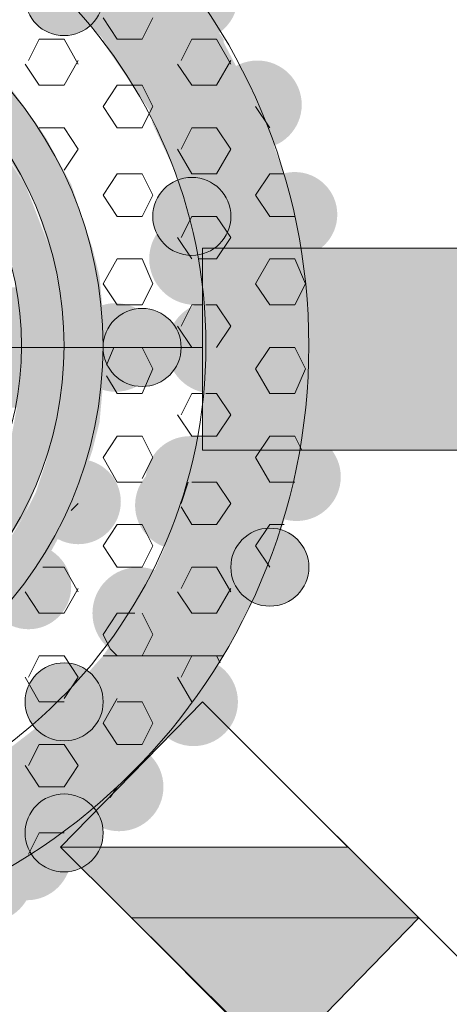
# Model space of a CAD drawing. Extents: x 3940905 to 4145695, y 925352 to 1109797.
# Tile 351 of 656: x 3984988 to 3985050, y 1099836 to 1099977. Entities that reach past the tile are written whole.
import ezdxf

# ---------------------------------------------------------------- set-up
doc = ezdxf.new("R2010")
doc.units = 0
doc.header["$LTSCALE"] = 750
doc.header["$MEASUREMENT"] = 0
doc.layers.add('CKD Equipments', color=252, linetype='CONTINUOUS', lineweight=0)

msp = doc.modelspace()

# ---------------------------------------------------------------- hatches: boundary and pattern name
at = {"layer": 'CKD Equipments', "true_color": 0x808080}
h = msp.add_hatch(color=8, dxfattribs=at)
edge = h.paths.add_edge_path(flags=16)
edge.add_arc((3985012.94, 1099980.7), 6.36, 0, 360)
h = msp.add_hatch(color=8, dxfattribs=at)
edge = h.paths.add_edge_path(flags=16)
edge.add_arc((3984994.37, 1099980.7), 5.6, 0, 360)
h = msp.add_hatch(color=8, dxfattribs=at)
h.paths.add_polyline_path([(3985017.27, 1099974.59), (3984991.82, 1099983.24), (3985011.16, 1099983.24)])
h.paths.add_polyline_path([(3984999.97, 1099974.59), (3985017.27, 1099974.59), (3984991.82, 1099983.24)])
h = msp.add_hatch(color=8, dxfattribs=at)
h.paths.add_polyline_path([(3985017.27, 1099974.09), (3984999.97, 1099974.59), (3985017.27, 1099974.59)])
h.paths.add_polyline_path([(3984999.97, 1099974.09), (3985017.27, 1099974.09), (3984999.97, 1099974.59)])
h = msp.add_hatch(color=8, dxfattribs=at)
h.paths.add_polyline_path([(3985022.35, 1099964.42), (3984999.97, 1099974.09), (3985017.27, 1099974.09)])
h.paths.add_polyline_path([(3985006.58, 1099964.42), (3985022.35, 1099964.42), (3984999.97, 1099974.09)])
h = msp.add_hatch(color=8, dxfattribs=at)
edge = h.paths.add_edge_path(flags=16)
edge.add_arc((3985022.1, 1099965.18), 6.35, 0, 360)
h = msp.add_hatch(color=8, dxfattribs=at)
h.paths.add_polyline_path([(3984990.81, 1099961.87), (3984977.07, 1099969), (3984985.72, 1099969)])
h.paths.add_polyline_path([(3984983.68, 1099961.87), (3984990.81, 1099961.87), (3984977.07, 1099969)])
h.paths.add_polyline_path([(3984977.07, 1099969), (3984985.72, 1099969), (3984985.21, 1099969)], flags=16)
h = msp.add_hatch(color=8, dxfattribs=at)
h.paths.add_polyline_path([(3985023.37, 1099962.38), (3985006.58, 1099964.42), (3985022.35, 1099964.42)])
h.paths.add_polyline_path([(3985007.09, 1099962.38), (3985023.37, 1099962.38), (3985006.58, 1099964.42)])
h = msp.add_hatch(color=8, dxfattribs=at)
h.paths.add_polyline_path([(3984991.82, 1099960.35), (3984983.68, 1099961.87), (3984990.81, 1099961.87)])
h.paths.add_polyline_path([(3984984.7, 1099960.35), (3984991.82, 1099960.35), (3984983.68, 1099961.87)])
h = msp.add_hatch(color=8, dxfattribs=at)
h.paths.add_polyline_path([(3985026.42, 1099953.73), (3985007.09, 1099962.38), (3985023.37, 1099962.38)])
h.paths.add_polyline_path([(3985011.16, 1099953.73), (3985026.42, 1099953.73), (3985007.09, 1099962.38)])
h = msp.add_hatch(color=8, dxfattribs=at)
h.paths.add_polyline_path([(3984995.39, 1099953.73), (3984984.7, 1099960.35), (3984991.82, 1099960.35)])
h.paths.add_polyline_path([(3984988.77, 1099953.73), (3984995.39, 1099953.73), (3984984.7, 1099960.35)])
h = msp.add_hatch(color=8, dxfattribs=at)
h.paths.add_polyline_path([(3984988.77, 1099953.73), (3984979.1, 1099958.31), (3984985.72, 1099958.31)])
h.paths.add_polyline_path([(3984982.16, 1099953.73), (3984988.77, 1099953.73), (3984979.1, 1099958.31)])
h = msp.add_hatch(color=8, dxfattribs=at)
edge = h.paths.add_edge_path(flags=16)
edge.add_arc((3985012.69, 1099949.15), 5.6, 0, 360)
h = msp.add_hatch(color=8, dxfattribs=at)
edge = h.paths.add_edge_path(flags=16)
edge.add_arc((3985027.44, 1099949.41), 6.11, 0, 360)
h = msp.add_hatch(color=8, dxfattribs=at)
h.paths.add_polyline_path([(3984989.79, 1099951.19), (3984982.16, 1099953.73), (3984988.77, 1099953.73)])
h.paths.add_polyline_path([(3984983.68, 1099951.19), (3984989.79, 1099951.19), (3984982.16, 1099953.73)])
h = msp.add_hatch(color=8, dxfattribs=at)
h.paths.add_polyline_path([(3984996.4, 1099950.68), (3984988.77, 1099953.73), (3984995.39, 1099953.73)])
h.paths.add_polyline_path([(3984990.3, 1099950.68), (3984996.4, 1099950.68), (3984988.77, 1099953.73)])
h = msp.add_hatch(color=8, dxfattribs=at)
h.paths.add_polyline_path([(3985027.44, 1099949.66), (3985011.16, 1099953.73), (3985026.42, 1099953.73)])
h.paths.add_polyline_path([(3985012.18, 1099949.66), (3985027.44, 1099949.66), (3985011.16, 1099953.73)])
h = msp.add_hatch(color=8, dxfattribs=at)
h.paths.add_polyline_path([(3984992.33, 1099944.57), (3984983.68, 1099951.19), (3984989.79, 1099951.19)])
h.paths.add_polyline_path([(3984986.23, 1099944.57), (3984992.33, 1099944.57), (3984983.68, 1099951.19)])
h = msp.add_hatch(color=8, dxfattribs=at)
h.paths.add_polyline_path([(3984998.44, 1099944.57), (3984990.3, 1099950.68), (3984996.4, 1099950.68)])
h.paths.add_polyline_path([(3984992.33, 1099944.57), (3984998.44, 1099944.57), (3984990.3, 1099950.68)])
h = msp.add_hatch(color=8, dxfattribs=at)
edge = h.paths.add_edge_path(flags=16)
edge.add_arc((3985013.19, 1099943.05), 6.61, 0, 360)
h = msp.add_hatch(color=8, dxfattribs=at)
h.paths.add_polyline_path([(3985028.46, 1099942.03), (3985012.18, 1099949.66), (3985027.44, 1099949.66)])
h.paths.add_polyline_path([(3985014.21, 1099942.03), (3985028.46, 1099942.03), (3985012.18, 1099949.66)])
h = msp.add_hatch(color=8, dxfattribs=at)
h.paths.add_polyline_path([(3984992.84, 1099943.05), (3984986.23, 1099944.57), (3984992.33, 1099944.57)])
h.paths.add_polyline_path([(3984986.74, 1099943.05), (3984992.84, 1099943.05), (3984986.23, 1099944.57)])
h = msp.add_hatch(color=8, dxfattribs=at)
h.paths.add_polyline_path([(3984999.46, 1099940.5), (3984992.33, 1099944.57), (3984998.44, 1099944.57)])
h.paths.add_polyline_path([(3984993.35, 1099940.5), (3984999.46, 1099940.5), (3984992.33, 1099944.57)])
at = {"layer": 'CKD Equipments', "true_color": 0xff0000}
h = msp.add_hatch(color=1, dxfattribs=at)
h.paths.add_polyline_path([(3985014.21, 1099915.57), (3985066.11, 1099944.57), (3985014.21, 1099944.57)])
h.paths.add_polyline_path([(3985066.11, 1099915.57), (3985014.21, 1099915.57), (3985066.11, 1099944.57)])
at = {"layer": 'CKD Equipments', "true_color": 0x808080}
h = msp.add_hatch(color=8, dxfattribs=at)
h.paths.add_polyline_path([(3984994.37, 1099934.91), (3984986.74, 1099943.05), (3984992.84, 1099943.05)])
h.paths.add_polyline_path([(3984988.26, 1099934.91), (3984994.37, 1099934.91), (3984986.74, 1099943.05)])
h = msp.add_hatch(color=8, dxfattribs=at)
h.paths.add_polyline_path([(3985029.48, 1099936.94), (3985014.21, 1099942.03), (3985028.46, 1099942.03)])
h.paths.add_polyline_path([(3985014.72, 1099936.94), (3985029.48, 1099936.94), (3985014.21, 1099942.03)])
h = msp.add_hatch(color=8, dxfattribs=at)
h.paths.add_polyline_path([(3984999.97, 1099934.91), (3984993.35, 1099940.5), (3984999.46, 1099940.5)])
h.paths.add_polyline_path([(3984994.37, 1099934.91), (3984999.97, 1099934.91), (3984993.35, 1099940.5)])
h = msp.add_hatch(color=8, dxfattribs=at)
h.paths.add_polyline_path([(3984988.77, 1099934.4), (3984898.2, 1099938.98), (3984987.75, 1099938.98)])
h.paths.add_polyline_path([(3984897.69, 1099934.4), (3984988.77, 1099934.4), (3984898.2, 1099938.98)])
h = msp.add_hatch(color=8, dxfattribs=at)
edge = h.paths.add_edge_path(flags=16)
edge.add_arc((3985001.75, 1099930.33), 6.36, 0, 360)
h = msp.add_hatch(color=8, dxfattribs=at)
edge = h.paths.add_edge_path(flags=16)
edge.add_arc((3985015.74, 1099930.33), 6.61, 0, 360)
h = msp.add_hatch(color=8, dxfattribs=at)
h.paths.add_polyline_path([(3985029.48, 1099930.33), (3985014.72, 1099936.94), (3985029.48, 1099936.94)])
h.paths.add_polyline_path([(3985015.23, 1099930.33), (3985029.48, 1099930.33), (3985014.72, 1099936.94)])
h = msp.add_hatch(color=8, dxfattribs=at)
h.paths.add_polyline_path([(3984994.37, 1099934.4), (3984988.26, 1099934.91), (3984994.37, 1099934.91)])
h.paths.add_polyline_path([(3984988.77, 1099934.4), (3984994.37, 1099934.4), (3984988.26, 1099934.91)])
h = msp.add_hatch(color=8, dxfattribs=at)
h.paths.add_polyline_path([(3985000.47, 1099930.33), (3984994.37, 1099934.91), (3984999.97, 1099934.91)])
h.paths.add_polyline_path([(3984994.37, 1099930.33), (3985000.47, 1099930.33), (3984994.37, 1099934.91)])
h = msp.add_hatch(color=8, dxfattribs=at)
edge = h.paths.add_edge_path(flags=16)
edge.add_arc((3985005.56, 1099930.33), 5.6, 0, 360)
h = msp.add_hatch(color=8, dxfattribs=at)
h.paths.add_polyline_path([(3984988.77, 1099930.33), (3984897.69, 1099934.4), (3984988.77, 1099934.4)])
h.paths.add_polyline_path([(3984897.19, 1099930.33), (3984988.77, 1099930.33), (3984897.69, 1099934.4)])
h = msp.add_hatch(color=8, dxfattribs=at)
h.paths.add_polyline_path([(3984994.37, 1099925.75), (3984988.77, 1099934.4), (3984994.37, 1099934.4)])
h.paths.add_polyline_path([(3984988.77, 1099925.75), (3984994.37, 1099925.75), (3984988.77, 1099934.4)])
h = msp.add_hatch(color=8, dxfattribs=at)
h.paths.add_polyline_path([(3984988.77, 1099925.75), (3984897.19, 1099930.33), (3984988.77, 1099930.33)])
h.paths.add_polyline_path([(3984897.69, 1099925.75), (3984988.77, 1099925.75), (3984897.19, 1099930.33)])
h = msp.add_hatch(color=8, dxfattribs=at)
h.paths.add_polyline_path([(3984999.97, 1099925.24), (3984994.37, 1099930.33), (3985000.47, 1099930.33)])
h.paths.add_polyline_path([(3984994.37, 1099925.24), (3984999.97, 1099925.24), (3984994.37, 1099930.33)])
h = msp.add_hatch(color=8, dxfattribs=at)
h.paths.add_polyline_path([(3985029.48, 1099923.71), (3985015.23, 1099930.33), (3985029.48, 1099930.33)])
h.paths.add_polyline_path([(3985014.72, 1099923.71), (3985029.48, 1099923.71), (3985015.23, 1099930.33)])
h = msp.add_hatch(color=8, dxfattribs=at)
h.paths.add_polyline_path([(3984987.75, 1099921.68), (3984897.69, 1099925.75), (3984988.77, 1099925.75)])
h.paths.add_polyline_path([(3984898.2, 1099921.68), (3984987.75, 1099921.68), (3984897.69, 1099925.75)])
h = msp.add_hatch(color=8, dxfattribs=at)
h.paths.add_polyline_path([(3984992.84, 1099917.1), (3984988.26, 1099925.24), (3984994.37, 1099925.24)])
h.paths.add_polyline_path([(3984986.74, 1099917.1), (3984992.84, 1099917.1), (3984988.26, 1099925.24)])
h = msp.add_hatch(color=8, dxfattribs=at)
h.paths.add_polyline_path([(3984994.37, 1099925.24), (3984988.77, 1099925.75), (3984994.37, 1099925.75)])
h.paths.add_polyline_path([(3984988.26, 1099925.24), (3984994.37, 1099925.24), (3984988.77, 1099925.75)])
h = msp.add_hatch(color=8, dxfattribs=at)
h.paths.add_polyline_path([(3984999.46, 1099919.64), (3984994.37, 1099925.24), (3984999.97, 1099925.24)])
h.paths.add_polyline_path([(3984993.35, 1099919.64), (3984999.46, 1099919.64), (3984994.37, 1099925.24)])
h = msp.add_hatch(color=8, dxfattribs=at)
h.paths.add_polyline_path([(3985028.46, 1099918.12), (3985014.72, 1099923.71), (3985029.48, 1099923.71)])
h.paths.add_polyline_path([(3985014.21, 1099918.12), (3985028.46, 1099918.12), (3985014.72, 1099923.71)])
h = msp.add_hatch(color=8, dxfattribs=at)
h.paths.add_polyline_path([(3984998.44, 1099915.57), (3984993.35, 1099919.64), (3984999.46, 1099919.64)])
h.paths.add_polyline_path([(3984992.33, 1099915.57), (3984998.44, 1099915.57), (3984993.35, 1099919.64)])
h = msp.add_hatch(color=8, dxfattribs=at)
h.paths.add_polyline_path([(3985027.44, 1099910.48), (3985014.21, 1099918.12), (3985028.46, 1099918.12)])
h.paths.add_polyline_path([(3985012.18, 1099910.48), (3985027.44, 1099910.48), (3985014.21, 1099918.12)])
h = msp.add_hatch(color=8, dxfattribs=at)
edge = h.paths.add_edge_path(flags=16)
edge.add_arc((3985027.7, 1099911.76), 6.35, 0, 360)
h = msp.add_hatch(color=8, dxfattribs=at)
h.paths.add_polyline_path([(3984992.33, 1099915.57), (3984986.74, 1099917.1), (3984992.84, 1099917.1)])
h.paths.add_polyline_path([(3984986.23, 1099915.57), (3984992.33, 1099915.57), (3984986.74, 1099917.1)])
h = msp.add_hatch(color=8, dxfattribs=at)
edge = h.paths.add_edge_path(flags=16)
edge.add_arc((3985012.43, 1099911.25), 6.35, 0, 360)
h = msp.add_hatch(color=8, dxfattribs=at)
h.paths.add_polyline_path([(3984989.79, 1099908.96), (3984986.23, 1099915.57), (3984992.33, 1099915.57)])
h.paths.add_polyline_path([(3984983.68, 1099908.96), (3984989.79, 1099908.96), (3984986.23, 1099915.57)])
h = msp.add_hatch(color=8, dxfattribs=at)
h.paths.add_polyline_path([(3984996.4, 1099909.47), (3984992.33, 1099915.57), (3984998.44, 1099915.57)])
h.paths.add_polyline_path([(3984990.3, 1099909.47), (3984996.4, 1099909.47), (3984992.33, 1099915.57)])
h = msp.add_hatch(color=8, dxfattribs=at)
edge = h.paths.add_edge_path(flags=16)
edge.add_arc((3984996.4, 1099908.19), 6.11, 0, 360)
h = msp.add_hatch(color=8, dxfattribs=at)
edge = h.paths.add_edge_path(flags=16)
edge.add_arc((3985010.9, 1099907.68), 6.35, 0, 360)
h = msp.add_hatch(color=8, dxfattribs=at)
h.paths.add_polyline_path([(3984995.39, 1099906.41), (3984990.3, 1099909.47), (3984996.4, 1099909.47)])
h.paths.add_polyline_path([(3984988.77, 1099906.41), (3984995.39, 1099906.41), (3984990.3, 1099909.47)])
h = msp.add_hatch(color=8, dxfattribs=at)
h.paths.add_polyline_path([(3985026.42, 1099906.92), (3985012.18, 1099910.48), (3985027.44, 1099910.48)])
h.paths.add_polyline_path([(3985011.16, 1099906.92), (3985026.42, 1099906.92), (3985012.18, 1099910.48)])
h = msp.add_hatch(color=8, dxfattribs=at)
h.paths.add_polyline_path([(3984988.77, 1099906.41), (3984983.68, 1099908.96), (3984989.79, 1099908.96)])
h.paths.add_polyline_path([(3984982.16, 1099906.41), (3984988.77, 1099906.41), (3984983.68, 1099908.96)])
h = msp.add_hatch(color=8, dxfattribs=at)
h.paths.add_polyline_path([(3985023.37, 1099897.76), (3985011.16, 1099906.92), (3985026.42, 1099906.92)])
h.paths.add_polyline_path([(3985007.09, 1099897.76), (3985023.37, 1099897.76), (3985011.16, 1099906.92)])
h = msp.add_hatch(color=8, dxfattribs=at)
h.paths.add_polyline_path([(3984985.72, 1099901.83), (3984982.16, 1099906.41), (3984988.77, 1099906.41)])
h.paths.add_polyline_path([(3984979.1, 1099901.83), (3984985.72, 1099901.83), (3984982.16, 1099906.41)])
h = msp.add_hatch(color=8, dxfattribs=at)
h.paths.add_polyline_path([(3984991.82, 1099899.8), (3984988.77, 1099906.41), (3984995.39, 1099906.41)])
h.paths.add_polyline_path([(3984984.7, 1099899.8), (3984991.82, 1099899.8), (3984988.77, 1099906.41)])
h = msp.add_hatch(color=8, dxfattribs=at)
edge = h.paths.add_edge_path(flags=16)
edge.add_arc((3985023.88, 1099898.78), 5.6, 0, 360)
h = msp.add_hatch(color=8, dxfattribs=at)
edge = h.paths.add_edge_path(flags=16)
edge.add_arc((3984989.28, 1099895.98), 6.11, 0, 360)
h = msp.add_hatch(color=8, dxfattribs=at)
h.paths.add_polyline_path([(3984990.81, 1099898.27), (3984984.7, 1099899.8), (3984991.82, 1099899.8)])
h.paths.add_polyline_path([(3984983.68, 1099898.27), (3984990.81, 1099898.27), (3984984.7, 1099899.8)])
h = msp.add_hatch(color=8, dxfattribs=at)
h.paths.add_polyline_path([(3984985.72, 1099891.66), (3984983.68, 1099898.27), (3984990.81, 1099898.27)])
h.paths.add_polyline_path([(3984977.07, 1099891.66), (3984985.72, 1099891.66), (3984983.68, 1099898.27)])
h = msp.add_hatch(color=8, dxfattribs=at)
edge = h.paths.add_edge_path(flags=16)
edge.add_arc((3985005.05, 1099892.17), 6.61, 0, 360)
h = msp.add_hatch(color=8, dxfattribs=at)
h.paths.add_polyline_path([(3985022.35, 1099895.73), (3985007.09, 1099897.76), (3985023.37, 1099897.76)])
h.paths.add_polyline_path([(3985006.58, 1099895.73), (3985022.35, 1099895.73), (3985007.09, 1099897.76)])
h = msp.add_hatch(color=8, dxfattribs=at)
h.paths.add_polyline_path([(3985017.27, 1099886.06), (3985006.58, 1099895.73), (3985022.35, 1099895.73)])
h.paths.add_polyline_path([(3984999.97, 1099886.06), (3985017.27, 1099886.06), (3985006.58, 1099895.73)])
h = msp.add_hatch(color=8, dxfattribs=at)
h.paths.add_polyline_path([(3985011.16, 1099876.9), (3984999.97, 1099886.06), (3985017.27, 1099886.06)])
h.paths.add_polyline_path([(3984991.82, 1099876.9), (3985011.16, 1099876.9), (3984999.97, 1099886.06)])
h = msp.add_hatch(color=8, dxfattribs=at)
edge = h.paths.add_edge_path(flags=16)
edge.add_arc((3985012.94, 1099879.45), 6.36, 0, 360)
h = msp.add_hatch(color=8, dxfattribs=at)
edge = h.paths.add_edge_path(flags=16)
edge.add_arc((3984994.37, 1099879.45), 5.6, 0, 360)
h = msp.add_hatch(color=8, dxfattribs=at)
h.paths.add_polyline_path([(3985009.63, 1099874.87), (3984991.82, 1099876.9), (3985011.16, 1099876.9)])
h.paths.add_polyline_path([(3984989.28, 1099874.87), (3985009.63, 1099874.87), (3984991.82, 1099876.9)])
h = msp.add_hatch(color=8, dxfattribs=at)
h.paths.add_polyline_path([(3985005.05, 1099869.78), (3984989.28, 1099874.87), (3985009.63, 1099874.87)])
h.paths.add_polyline_path([(3984982.67, 1099869.78), (3985005.05, 1099869.78), (3984989.28, 1099874.87)])
h = msp.add_hatch(color=8, dxfattribs=at)
edge = h.paths.add_edge_path(flags=16)
edge.add_arc((3985002.26, 1099867.23), 6.36, 0, 360)
h = msp.add_hatch(color=8, dxfattribs=at)
h.paths.add_polyline_path([(3985000.47, 1099865.2), (3984982.67, 1099869.78), (3985005.05, 1099869.78)])
h.paths.add_polyline_path([(3984974.52, 1099865.2), (3985000.47, 1099865.2), (3984982.67, 1099869.78)])
h = msp.add_hatch(color=8, dxfattribs=at)
edge = h.paths.add_edge_path(flags=16)
edge.add_arc((3984994.37, 1099860.62), 5.6, 0, 360)
h = msp.add_hatch(color=8, dxfattribs=at)
h.paths.add_polyline_path([(3984993.86, 1099860.11), (3984971.98, 1099864.18), (3984998.95, 1099864.18)])
h.paths.add_polyline_path([(3984960.79, 1099860.11), (3984993.86, 1099860.11), (3984971.98, 1099864.18)])
h = msp.add_hatch(color=8, dxfattribs=at)
h.paths.add_polyline_path([(3984998.95, 1099864.18), (3984974.52, 1099865.2), (3985000.47, 1099865.2)])
h.paths.add_polyline_path([(3984971.98, 1099864.18), (3984998.95, 1099864.18), (3984974.52, 1099865.2)])
h = msp.add_hatch(color=8, dxfattribs=at)
edge = h.paths.add_edge_path(flags=16)
edge.add_arc((3984989.03, 1099857.31), 6.35, 0, 360)
h = msp.add_hatch(color=8, dxfattribs=at)
h.paths.add_polyline_path([(3984991.32, 1099858.58), (3984960.79, 1099860.11), (3984993.86, 1099860.11)])
h.paths.add_polyline_path([(3984949.08, 1099858.58), (3984991.32, 1099858.58), (3984960.79, 1099860.11)])
h = msp.add_hatch(color=8, dxfattribs=at)
edge = h.paths.add_edge_path(flags=16)
edge.add_arc((3984983.68, 1099854.01), 6.11, 0, 360)
h = msp.add_hatch(color=8, dxfattribs=at)
h.paths.add_polyline_path([(3984990.3, 1099857.57), (3984895.15, 1099858.58), (3984991.32, 1099858.58)])
h.paths.add_polyline_path([(3984896.68, 1099857.57), (3984990.3, 1099857.57), (3984895.15, 1099858.58)])
at = {"layer": 'CKD Equipments', "true_color": 0xff0000}
h = msp.add_hatch(color=1, dxfattribs=at)
h.paths.add_polyline_path([(3985004.04, 1099848.41), (3985035.07, 1099858.58), (3984993.86, 1099858.58)])
h.paths.add_polyline_path([(3985045.25, 1099848.41), (3985004.04, 1099848.41), (3985035.07, 1099858.58)])
at = {"layer": 'CKD Equipments', "true_color": 0x808080}
h = msp.add_hatch(color=8, dxfattribs=at)
h.paths.add_polyline_path([(3984983.68, 1099854.01), (3984896.68, 1099857.57), (3984990.3, 1099857.57)])
h.paths.add_polyline_path([(3984901.76, 1099854.01), (3984983.68, 1099854.01), (3984896.68, 1099857.57)])

# ---------------------------------------------------------------- linework, layer by layer
at = {"layer": 'CKD Equipments', "color": 8, "true_color": 0x808080}
for p, q in [((3984999.97, 1099977.65), (3985002, 1099974.59)), ((3985007.09, 1099977.65), (3985005.56, 1099974.59)), ((3984990.81, 1099974.59), (3984989.28, 1099971.54)), ((3984994.37, 1099974.59), (3984990.81, 1099974.59)), ((3984994.37, 1099974.59), (3984996.4, 1099971.03)), ((3985005.56, 1099974.59), (3985002, 1099974.59)), ((3985012.69, 1099974.59), (3985011.16, 1099971.54)), ((3985016.25, 1099974.59), (3985012.69, 1099974.59)), ((3985016.25, 1099974.59), (3985018.28, 1099971.03)), ((3984996.4, 1099971.54), (3984994.37, 1099967.98)), ((3985018.28, 1099971.54), (3985016.25, 1099967.98)), ((3984988.77, 1099971.03), (3984990.81, 1099967.98)), ((3985010.65, 1099971.03), (3985012.69, 1099967.98)), ((3984994.37, 1099967.98), (3984990.81, 1099967.98)), ((3985002, 1099967.98), (3984999.97, 1099964.93)), ((3985004.04, 1099967.98), (3985002, 1099967.98)), ((3985005.56, 1099967.98), (3985004.04, 1099967.98)), ((3985005.56, 1099967.98), (3985007.09, 1099964.93)), ((3985016.25, 1099967.98), (3985012.69, 1099967.98)), ((3984999.97, 1099964.93), (3985002, 1099961.87)), ((3985007.09, 1099964.93), (3985006.58, 1099963.91)), ((3985021.84, 1099964.93), (3985023.88, 1099961.87)), ((3985006.58, 1099963.91), (3985005.56, 1099961.87)), ((3984994.37, 1099961.87), (3984990.81, 1099961.87)), ((3984994.37, 1099961.87), (3984996.4, 1099958.82)), ((3985005.56, 1099961.87), (3985002, 1099961.87)), ((3985012.69, 1099961.87), (3985011.16, 1099958.82)), ((3985016.25, 1099961.87), (3985012.69, 1099961.87)), ((3985016.25, 1099961.87), (3985018.28, 1099958.82)), ((3984996.4, 1099958.82), (3984994.37, 1099955.77)), ((3985010.65, 1099958.82), (3985012.69, 1099955.26)), ((3985018.28, 1099958.82), (3985016.25, 1099955.26)), ((3985002, 1099955.26), (3984999.97, 1099952.21)), ((3985005.56, 1099955.26), (3985002, 1099955.26)), ((3985005.56, 1099955.26), (3985007.09, 1099952.21)), ((3985016.25, 1099955.26), (3985012.69, 1099955.26)), ((3985023.88, 1099955.26), (3985021.84, 1099952.21)), ((3985025.91, 1099955.26), (3985023.88, 1099955.26)), ((3984999.97, 1099952.21), (3985002, 1099949.15)), ((3985007.09, 1099952.21), (3985005.56, 1099949.15)), ((3985021.84, 1099952.21), (3985023.88, 1099949.15)), ((3985005.56, 1099949.15), (3985002, 1099949.15)), ((3985012.69, 1099949.15), (3985011.16, 1099946.1)), ((3985016.25, 1099949.15), (3985012.69, 1099949.15)), ((3985016.25, 1099949.15), (3985018.28, 1099946.1)), ((3985027.44, 1099949.15), (3985023.88, 1099949.15)), ((3985010.65, 1099946.1), (3985012.69, 1099943.05)), ((3985018.28, 1099946.1), (3985016.25, 1099943.05)), ((3985118.01, 1099944.57), (3985014.21, 1099944.57)), ((3985014.21, 1099944.57), (3985014.21, 1099915.57)), ((3985002, 1099943.05), (3984999.97, 1099939.49)), ((3985005.56, 1099943.05), (3985002, 1099943.05)), ((3985005.56, 1099943.05), (3985007.09, 1099939.49)), ((3985016.25, 1099943.05), (3985013.7, 1099943.05)), ((3985023.88, 1099943.05), (3985021.84, 1099939.49)), ((3985027.44, 1099943.05), (3985023.88, 1099943.05)), ((3985027.44, 1099943.05), (3985028.97, 1099939.49)), ((3984999.97, 1099939.49), (3985002, 1099936.43)), ((3985007.09, 1099939.49), (3985005.56, 1099936.43)), ((3985021.84, 1099939.49), (3985023.88, 1099936.43)), ((3985028.97, 1099939.49), (3985027.44, 1099936.43)), ((3985005.56, 1099936.43), (3985002, 1099936.43)), ((3985012.69, 1099936.43), (3985011.16, 1099933.38)), ((3985014.21, 1099936.43), (3985012.69, 1099936.43)), ((3985016.25, 1099936.43), (3985014.72, 1099936.43)), ((3985016.25, 1099936.43), (3985018.28, 1099933.38)), ((3985027.44, 1099936.43), (3985023.88, 1099936.43)), ((3985010.65, 1099933.38), (3985012.69, 1099930.33)), ((3985018.28, 1099933.38), (3985016.25, 1099930.33)), ((3985014.21, 1099930.33), (3984871.74, 1099930.33)), ((3985001.49, 1099930.33), (3985000.47, 1099927.78)), ((3985005.56, 1099930.33), (3985002, 1099930.33)), ((3985005.56, 1099930.33), (3985007.09, 1099927.27)), ((3985014.21, 1099930.33), (3985012.69, 1099930.33)), ((3985023.88, 1099930.33), (3985021.84, 1099927.27)), ((3985027.44, 1099930.33), (3985023.88, 1099930.33)), ((3985027.44, 1099930.33), (3985028.97, 1099927.27)), ((3985000.47, 1099926.26), (3985002, 1099923.71)), ((3985007.09, 1099927.27), (3985005.56, 1099923.71)), ((3985021.84, 1099927.27), (3985023.88, 1099923.71)), ((3985028.97, 1099927.27), (3985027.44, 1099923.71)), ((3985005.56, 1099923.71), (3985002, 1099923.71)), ((3985012.69, 1099923.71), (3985011.16, 1099920.66)), ((3985014.21, 1099923.71), (3985012.69, 1099923.71)), ((3985016.25, 1099923.71), (3985014.72, 1099923.71)), ((3985016.25, 1099923.71), (3985018.28, 1099920.66)), ((3985027.44, 1099923.71), (3985023.88, 1099923.71)), ((3985010.65, 1099920.66), (3985012.69, 1099917.61)), ((3985018.28, 1099920.66), (3985016.25, 1099917.61)), ((3985002, 1099917.61), (3984999.97, 1099914.55)), ((3985005.56, 1099917.61), (3985002, 1099917.61)), ((3985005.56, 1099917.61), (3985007.09, 1099914.55)), ((3985014.21, 1099917.61), (3985012.69, 1099917.61)), ((3985016.25, 1099917.61), (3985014.21, 1099917.61)), ((3985023.88, 1099917.61), (3985021.84, 1099914.55)), ((3985027.44, 1099917.61), (3985023.88, 1099917.61)), ((3985027.44, 1099917.61), (3985028.46, 1099915.57)), ((3985014.21, 1099915.57), (3985118.01, 1099915.57)), ((3984999.97, 1099914.55), (3985002, 1099910.99)), ((3985007.09, 1099914.55), (3985005.56, 1099911.5)), ((3985021.84, 1099914.55), (3985023.88, 1099910.99)), ((3985005.56, 1099910.99), (3985002, 1099910.99)), ((3985012.18, 1099910.99), (3985011.16, 1099907.94)), ((3985016.25, 1099910.99), (3985012.69, 1099910.99)), ((3985016.25, 1099910.99), (3985018.28, 1099907.94)), ((3985027.44, 1099910.99), (3985023.88, 1099910.99)), ((3984996.4, 1099907.94), (3984995.39, 1099906.92)), ((3985018.28, 1099907.94), (3985016.25, 1099904.89)), ((3985011.16, 1099907.43), (3985012.69, 1099904.89)), ((3985002, 1099904.89), (3984999.97, 1099901.83)), ((3985005.56, 1099904.89), (3985002, 1099904.89)), ((3985005.56, 1099904.89), (3985007.09, 1099901.83)), ((3985016.25, 1099904.89), (3985012.69, 1099904.89)), ((3985023.88, 1099904.89), (3985021.84, 1099901.83)), ((3985025.91, 1099904.89), (3985023.88, 1099904.89)), ((3984999.97, 1099901.83), (3985002, 1099898.78)), ((3985007.09, 1099901.83), (3985005.56, 1099898.78)), ((3985021.84, 1099901.83), (3985023.88, 1099898.78)), ((3984994.37, 1099898.78), (3984991.32, 1099898.78)), ((3984994.37, 1099898.78), (3984996.4, 1099895.22)), ((3985005.56, 1099898.78), (3985002, 1099898.78)), ((3985012.69, 1099898.78), (3985011.16, 1099895.73)), ((3985016.25, 1099898.78), (3985012.69, 1099898.78)), ((3985016.25, 1099898.78), (3985018.28, 1099895.22)), ((3984988.77, 1099895.22), (3984990.81, 1099892.17)), ((3984996.4, 1099895.73), (3984994.37, 1099892.17)), ((3985010.65, 1099895.22), (3985012.69, 1099892.17)), ((3985018.28, 1099895.73), (3985016.25, 1099892.17)), ((3984994.37, 1099892.17), (3984990.81, 1099892.17)), ((3985002, 1099892.17), (3984999.97, 1099889.11)), ((3985004.54, 1099892.17), (3985002, 1099892.17)), ((3985005.56, 1099892.17), (3985007.09, 1099889.11)), ((3985016.25, 1099892.17), (3985012.69, 1099892.17)), ((3984999.97, 1099889.11), (3985000.98, 1099887.08)), ((3985007.09, 1099889.11), (3985005.56, 1099886.06)), ((3985000.98, 1099887.08), (3985002, 1099886.06)), ((3984990.81, 1099886.06), (3984989.28, 1099883.01)), ((3984994.37, 1099886.06), (3984990.81, 1099886.06)), ((3984994.37, 1099886.06), (3984996.4, 1099883.01)), ((3985017.27, 1099886.06), (3984999.97, 1099886.06)), ((3984999.97, 1099886.06), (3984999.97, 1099886.06)), ((3984999.97, 1099886.06), (3985017.27, 1099886.06)), ((3984999.97, 1099886.06), (3984999.97, 1099886.06)), ((3984999.97, 1099886.06), (3985017.27, 1099886.06)), ((3985017.27, 1099886.06), (3984999.97, 1099886.06)), ((3984999.97, 1099886.06), (3984999.97, 1099886.06)), ((3985005.56, 1099886.06), (3985002, 1099886.06)), ((3985012.69, 1099886.06), (3985011.16, 1099883.01)), ((3985016.25, 1099886.06), (3985012.69, 1099886.06)), ((3985016.25, 1099886.06), (3985016.76, 1099885.04)), ((3984988.77, 1099883.01), (3984990.81, 1099879.45)), ((3984996.4, 1099883.01), (3984994.37, 1099879.95)), ((3985010.65, 1099883.01), (3985012.69, 1099879.45)), ((3985002, 1099879.95), (3984999.97, 1099876.39)), ((3984994.37, 1099879.45), (3984990.81, 1099879.45)), ((3984993.86, 1099858.58), (3985014.21, 1099879.45)), ((3985005.56, 1099879.45), (3985002, 1099879.45)), ((3985005.56, 1099879.45), (3985007.09, 1099876.39)), ((3985014.21, 1099879.45), (3985107.83, 1099785.82)), ((3984999.97, 1099876.39), (3985002, 1099873.34)), ((3985007.09, 1099876.39), (3985005.56, 1099873.34)), ((3984990.81, 1099873.34), (3984989.28, 1099870.29)), ((3984994.37, 1099873.34), (3984990.81, 1099873.34)), ((3984994.37, 1099873.34), (3984996.4, 1099870.29)), ((3985005.56, 1099873.34), (3985002, 1099873.34)), ((3984988.77, 1099870.29), (3984990.81, 1099867.23)), ((3984996.4, 1099870.29), (3984994.37, 1099867.23)), ((3984994.37, 1099867.23), (3984990.81, 1099867.23)), ((3985002, 1099867.23), (3985000.98, 1099865.71)), ((3984990.81, 1099860.62), (3984989.28, 1099857.57)), ((3984994.37, 1099860.62), (3984990.81, 1099860.62)), ((3984993.86, 1099858.58), (3985087.48, 1099765.47)), ((3985045.25, 1099848.41), (3985024.9, 1099827.55)), ((3985024.9, 1099827.55), (3985045.25, 1099848.41)), ((3985045.25, 1099848.41), (3985024.9, 1099827.55)), ((3985045.25, 1099848.41), (3985045.25, 1099848.41)), ((3985066.11, 1099827.55), (3985045.25, 1099848.41)), ((3985045.25, 1099848.41), (3985045.25, 1099848.41))]:
    msp.add_line(p, q, dxfattribs=at)
at = {"layer": 'CKD Equipments', "color": 1, "true_color": 0xff0000}
for p, q in [((3985014.21, 1099879.45), (3984993.86, 1099858.58)), ((3984993.86, 1099858.58), (3985014.21, 1099879.45)), ((3985014.21, 1099879.45), (3984993.86, 1099858.58)), ((3985014.21, 1099879.45), (3985014.21, 1099879.45)), ((3985035.07, 1099858.58), (3985014.21, 1099879.45)), ((3985014.21, 1099879.45), (3985014.21, 1099879.45)), ((3984993.86, 1099858.58), (3985035.07, 1099858.58)), ((3985045.25, 1099848.41), (3985004.04, 1099848.41)), ((3985004.04, 1099848.41), (3985024.9, 1099827.55)), ((3985024.9, 1099827.55), (3985045.25, 1099848.41))]:
    msp.add_line(p, q, dxfattribs=at)
at = {"layer": 'CKD Equipments', "color": 8, "true_color": 0x808080}
for centre, radius in [((3984942.72, 1099930.58), 86.75), ((3984942.72, 1099930.58), 72), ((3984942.72, 1099930.58), 57.24), ((3984994.37, 1099980.7), 5.6), ((3984942.72, 1099930.58), 51.64), ((3984942.72, 1099930.58), 45.54), ((3985012.69, 1099949.15), 5.6), ((3985005.56, 1099930.33), 5.6), ((3985023.88, 1099898.78), 5.6), ((3984994.37, 1099879.45), 5.6), ((3984994.37, 1099860.62), 5.6)]:
    msp.add_circle(centre, radius, dxfattribs=at)
at = {"layer": 'CKD Equipments', "color": 1, "true_color": 0xff0000}
msp.add_solid([(3985024.9, 1099827.55), (3985045.25, 1099848.41), (3985004.04, 1099848.41)], dxfattribs=at)

doc.saveas('drawing.dxf')
